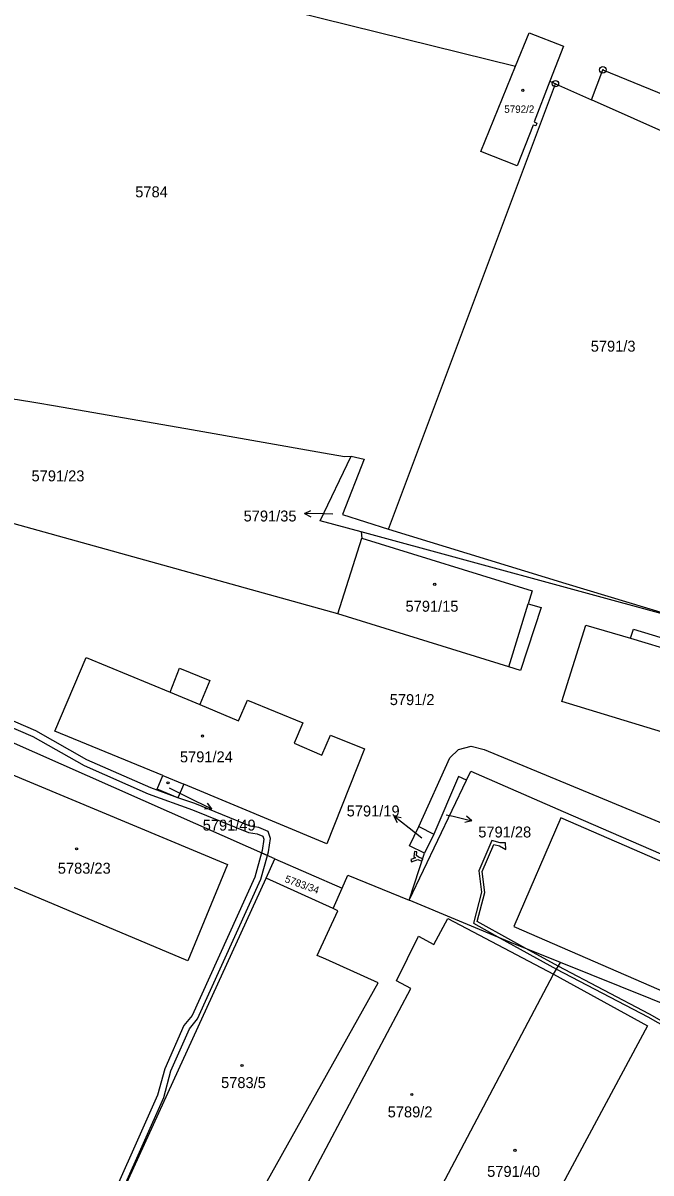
# Model space of a CAD drawing. Extents: x -644096 to -634268, y -1141430 to -1133463.
# Drawn here: x -640155 to -640057.5, y -1138714.8 to -1138536.3 of the extents above; entities that cross this region are included whole.
import ezdxf

# ---------------------------------------------------------------- set-up
doc = ezdxf.new("R2010")
doc.units = 0
for name, color, linetype in [('_CIVIL_CONSTRUCTION', 7, 'Continuous'), ('B_Hranice _3D', 7, 'Continuous'), ('M_Svah_Nasyp', 7, 'Continuous'), ('M_Svah_Zarez', 7, 'Continuous'), ('svrsek_osa_VRT', 7, 'Continuous'), ('svrsek_popisy_VRT', 7, 'Continuous'), ('terminal_VRT', 7, 'Continuous')]:
    doc.layers.add(name, color=color, linetype=linetype)

msp = doc.modelspace()

# ---------------------------------------------------------------- linework, layer by layer
at = {"layer": '_CIVIL_CONSTRUCTION'}
for centre, radius in [((-640064.97, -1138543.53), 0.5), ((-640064.97, -1138543.53), 0.0303), ((-640072.34, -1138545.69), 0.5), ((-640072.34, -1138545.69), 0.0303)]:
    msp.add_circle(centre, radius, dxfattribs=at)
at = {"layer": 'B_Hranice _3D'}
for points in [[(-640161.59, -1138643.59), (-640153.49, -1138647.06), (-640145.55, -1138651.57), (-640135.57, -1138655.97), (-640128.69, -1138658.42), (-640120.03, -1138661.95), (-640118.68, -1138662.15), (-640117.78, -1138662.54), (-640117.61, -1138662.99), (-640117.87, -1138664.76), (-640117.97, -1138665.13), (-640117.05, -1138665.54), (-640116.89, -1138664.96), (-640116.59, -1138662.89), (-640116.98, -1138661.8), (-640118.4, -1138661.18), (-640119.77, -1138660.97), (-640128.33, -1138657.48), (-640130.98, -1138656.57), (-640135.2, -1138655.04), (-640145.1, -1138650.67), (-640153.05, -1138646.16), (-640161.23, -1138642.65)], [(-640051.89, -1138693.47), (-640057.74, -1138690.15), (-640071.9, -1138682.74), (-640076.93, -1138679.97), (-640079.29, -1138678.67), (-640084.5, -1138675.8), (-640083.32, -1138671.27), (-640083.71, -1138668.01), (-640081.92, -1138663.81), (-640081.03, -1138664.06), (-640080.06, -1138664.6), (-640080.1, -1138663.55), (-640080.9, -1138663.58), (-640082.2, -1138663.21), (-640084.23, -1138667.93), (-640083.82, -1138671.23), (-640085.08, -1138676.04), (-640080.9, -1138678.35), (-640072.16, -1138683.17), (-640057.98, -1138690.59), (-640052.13, -1138693.91)], [(-640142.64, -1138724.38), (-640133.18, -1138703.09), (-640132.09, -1138698.98), (-640129.2, -1138692.46), (-640127.92, -1138690.9), (-640118.07, -1138669.22), (-640117.05, -1138665.54), (-640117.97, -1138665.13), (-640119.01, -1138668.88), (-640128.78, -1138690.36), (-640130.06, -1138691.93), (-640133.03, -1138698.64), (-640134.12, -1138702.75), (-640143.5, -1138723.84)]]:
    msp.add_lwpolyline(points, dxfattribs=at)
msp.add_lwpolyline([(-640094.67, -1138666.54), (-640093.7, -1138666.18), (-640093.08, -1138666.43), (-640092.95, -1138666.04), (-640093.59, -1138665.79), (-640093.9, -1138665.51), (-640093.85, -1138664.96), (-640094.25, -1138664.92), (-640094.32, -1138665.67), (-640094.08, -1138665.89), (-640094.81, -1138666.16)], close=True, dxfattribs=at)
at = {"layer": 'M_Svah_Nasyp'}
for p, q in [((-640079.55, -1138636.25), (-640076.56, -1138626.47)), ((-640060.66, -1138631.8), (-640014.64, -1138645.78)), ((-640132.2, -1138640.19), (-640127.58, -1138642.1))]:
    msp.add_line(p, q, dxfattribs=at)
at = {"layer": 'M_Svah_Zarez'}
for centre in [(-640077.4, -1138546.74), (-640091.08, -1138623.43), (-640127.16, -1138646.99), (-640132.5, -1138654.25), (-640146.72, -1138664.5), (-640121.02, -1138698.14), (-640094.64, -1138702.65), (-640078.63, -1138711.33)]:
    msp.add_circle(centre, 0.175, dxfattribs=at)
at = {"layer": 'svrsek_popisy_VRT'}
for p, q in [((-640111.32, -1138612.44), (-640110.31, -1138611.95)), ((-640108.32, -1138612.49), (-640111.32, -1138612.44)), ((-640111.32, -1138612.44), (-640110.33, -1138612.96)), ((-640106.92, -1138612.51), (-640108.32, -1138612.49)), ((-640132.33, -1138655.04), (-640128.4, -1138656.99)), ((-640128.4, -1138656.99), (-640125.7, -1138658.31)), ((-640125.7, -1138658.31), (-640126.82, -1138658.32)), ((-640125.7, -1138658.31), (-640126.38, -1138657.42)), ((-640095.05, -1138661.27), (-640097.42, -1138659.42)), ((-640097.42, -1138659.42), (-640096.32, -1138659.64)), ((-640097.42, -1138659.42), (-640096.93, -1138660.43)), ((-640089.32, -1138659.22), (-640088.23, -1138659.44)), ((-640088.23, -1138659.44), (-640085.32, -1138660.17)), ((-640085.32, -1138660.17), (-640086.41, -1138660.41)), ((-640085.32, -1138660.17), (-640086.17, -1138659.44)), ((-640093.1, -1138662.82), (-640095.05, -1138661.27))]:
    msp.add_line(p, q, dxfattribs=at)
at = {"layer": 'terminal_VRT'}
for p, q in [((-640078.52, -1138542.96), (-640076.43, -1138537.81)), ((-640076.43, -1138537.81), (-640071.07, -1138539.85)), ((-640071.07, -1138539.85), (-640073.2, -1138545.31)), ((-640083.91, -1138556.23), (-640078.52, -1138542.96)), ((-640098.27, -1138614.87), (-640072.34, -1138545.69)), ((-640073.2, -1138545.31), (-640075.65, -1138551.61)), ((-640073.2, -1138545.31), (-640072.34, -1138545.69)), ((-640072.34, -1138545.69), (-640066.76, -1138548.18)), ((-640016.9, -1138570.4), (-640066.76, -1138548.18)), ((-640105.12, -1138603.56), (-640104.07, -1138603.54)), ((-640104.07, -1138603.54), (-640102.06, -1138603.97)), ((-640102.51, -1138615.29), (-640102.4, -1138616.24)), ((-640048.43, -1138630.02), (-640102.51, -1138615.29)), ((-640106.13, -1138628.03), (-640102.4, -1138616.24)), ((-640133.32, -1138653.11), (-640130.05, -1138654.46)), ((-640086.13, -1138653.83), (-640085.47, -1138652.45)), ((-640095.05, -1138672.45), (-640086.13, -1138653.83)), ((-640093.54, -1138661.05), (-640091.2, -1138662.21)), ((-640091.2, -1138662.21), (-640092.67, -1138665.18)), ((-640095.05, -1138672.45), (-640092.67, -1138665.18)), ((-640117.27, -1138669.06), (-640115.91, -1138666.04)), ((-640115.91, -1138666.04), (-640105.47, -1138670.59)), ((-640145.57, -1138730.94), (-640117.27, -1138669.06)), ((-640106.87, -1138673.79), (-640117.27, -1138669.06)), ((-640106.87, -1138673.79), (-640105.47, -1138670.59)), ((-640072.64, -1138683.97), (-640071.54, -1138682.13))]:
    msp.add_line(p, q, dxfattribs=at)
for points in [[(-640222.49, -1138507.73), (-640185.35, -1138516.32), (-640130.1, -1138530.17), (-640078.52, -1138542.96)], [(-640066.76, -1138548.18), (-640064.97, -1138543.53), (-640037.22, -1138554.87), (-640031.93, -1138544.32), (-640009.63, -1138554.81)], [(-640075.65, -1138551.61), (-640075.22, -1138551.8), (-640075.39, -1138552.24), (-640075.78, -1138552.11), (-640078.3, -1138558.47), (-640083.91, -1138556.23)], [(-640173.4, -1138590.96), (-640167.85, -1138593.24), (-640155.91, -1138594.74), (-640153.04, -1138595.17), (-640149.97, -1138595.72), (-640128.87, -1138599.37), (-640108.37, -1138603), (-640105.12, -1138603.56)], [(-640106.13, -1138628.03), (-640174.88, -1138608.89), (-640174.79, -1138605.55), (-640175.54, -1138604.63)], [(-640102.51, -1138615.29), (-640108.87, -1138613.56), (-640104.07, -1138603.54)], [(-640102.06, -1138603.97), (-640105.43, -1138612.57), (-640098.27, -1138614.87)], [(-640098.27, -1138614.87), (-640070.74, -1138623.31), (-640048.43, -1138630.02)], [(-640102.4, -1138616.24), (-640075.96, -1138624.43), (-640076.56, -1138626.47), (-640074.56, -1138627.02), (-640077.76, -1138636.81), (-640079.55, -1138636.25), (-640106.13, -1138628.03)], [(-640115.91, -1138666.04), (-640202.82, -1138627.59), (-640204.86, -1138626.83)], [(-640007.26, -1138648.04), (-640011.01, -1138659.99), (-640071.36, -1138641.64), (-640067.6, -1138629.76), (-640060.66, -1138631.8), (-640060.19, -1138630.4), (-640014.16, -1138644.37), (-640014.64, -1138645.78), (-640007.26, -1138648.04)], [(-640133.32, -1138653.11), (-640150.11, -1138646.21), (-640145.2, -1138634.8), (-640132.2, -1138640.19), (-640130.74, -1138636.44), (-640126, -1138638.37), (-640127.58, -1138642.1), (-640121.55, -1138644.6), (-640120.15, -1138641.39), (-640111.56, -1138644.96), (-640112.94, -1138648.07), (-640108.64, -1138649.98), (-640107.26, -1138646.87), (-640101.99, -1138648.97), (-640107.86, -1138663.73), (-640130.05, -1138654.46)], [(-640093.54, -1138661.05), (-640088.72, -1138650.35), (-640087.41, -1138649.09), (-640085.43, -1138648.58), (-640083.42, -1138649.06), (-640015.66, -1138677.13), (-640010.14, -1138680.76), (-640006.92, -1138682.87), (-640006.81, -1138683.86)], [(-640129.44, -1138681.89), (-640169.06, -1138665.24), (-640162.89, -1138650.43), (-640123.26, -1138666.95), (-640129.44, -1138681.89)], [(-640130.05, -1138654.46), (-640130.98, -1138656.57), (-640134.21, -1138655.25), (-640133.32, -1138653.11)], [(-640086.13, -1138653.83), (-640087.4, -1138653.27), (-640091.2, -1138662.21)], [(-640085.47, -1138652.45), (-640071.15, -1138658.71), (-640021.31, -1138680.31), (-640012.62, -1138681.57), (-640007.39, -1138683.7), (-640006.81, -1138683.86)], [(-640034.14, -1138695.99), (-640026.82, -1138679.09), (-640071.5, -1138659.69), (-640078.82, -1138676.58), (-640034.14, -1138695.99)], [(-640092.67, -1138665.18), (-640094.99, -1138664.03), (-640093.54, -1138661.05)], [(-640105.47, -1138670.59), (-640104.56, -1138668.6), (-640095.05, -1138672.45)], [(-640071.54, -1138682.13), (-640079.41, -1138678.97), (-640095.05, -1138672.45)], [(-640145.57, -1138730.94), (-640134.36, -1138735.97), (-640126.03, -1138717.51), (-640119.54, -1138720.47), (-640099.85, -1138685.31), (-640108.02, -1138681.63), (-640109.34, -1138681.04), (-640106.12, -1138674.13), (-640106.87, -1138673.79)], [(-640108.83, -1138736.17), (-640105.03, -1138729), (-640109.46, -1138726.58), (-640114.72, -1138723.76), (-640094.81, -1138686.21), (-640097, -1138685.02), (-640093.59, -1138678.08), (-640091.23, -1138679.35), (-640089.03, -1138675.33), (-640072.64, -1138683.97)], [(-640047.69, -1138741.46), (-640042.29, -1138713.43), (-640040.54, -1138712.16), (-640037.98, -1138708.51), (-640029.44, -1138699.06), (-640071.54, -1138682.13)], [(-640102.3, -1138740.04), (-640098.3, -1138732.6), (-640072.64, -1138683.97)], [(-640072.64, -1138683.97), (-640058.06, -1138691.97), (-640088.21, -1138748.18), (-640102.23, -1138740.55), (-640102.03, -1138740.19), (-640102.3, -1138740.04)]]:
    msp.add_lwpolyline(points, dxfattribs=at)

# ---------------------------------------------------------------- texts
at = {"layer": 'svrsek_osa_VRT'}
for s, height, p in [('5792/2', 1.14, (-640080.28, -1138550.21)), ('5784', 1.7, (-640137.6, -1138563.33)), ('5791/3', 1.7, (-640066.85, -1138587.3)), ('5791/23', 1.7, (-640153.71, -1138607.44)), ('5791/35', 1.7, (-640120.77, -1138613.67)), ('5791/15', 1.7, (-640095.62, -1138627.68)), ('5791/2', 1.7, (-640098.07, -1138642.18)), ('5791/24', 1.7, (-640130.66, -1138651.07)), ('5791/19', 1.7, (-640104.76, -1138659.47)), ('5791/49', 1.7, (-640127.12, -1138661.67)), ('5791/28', 1.7, (-640084.32, -1138662.74)), ('5783/23', 1.7, (-640149.63, -1138668.36)), ('5783/5', 1.7, (-640124.27, -1138701.65)), ('5789/2', 1.7, (-640098.39, -1138706.2)), ('5791/40', 1.7, (-640082.94, -1138715.44))]:
    msp.add_text(s, height=height, dxfattribs=at).set_placement(p)
msp.add_text('5783/34', height=1.14, rotation=340, dxfattribs=at).set_placement((-640114.47, -1138669.63))

doc.saveas('drawing.dxf')
